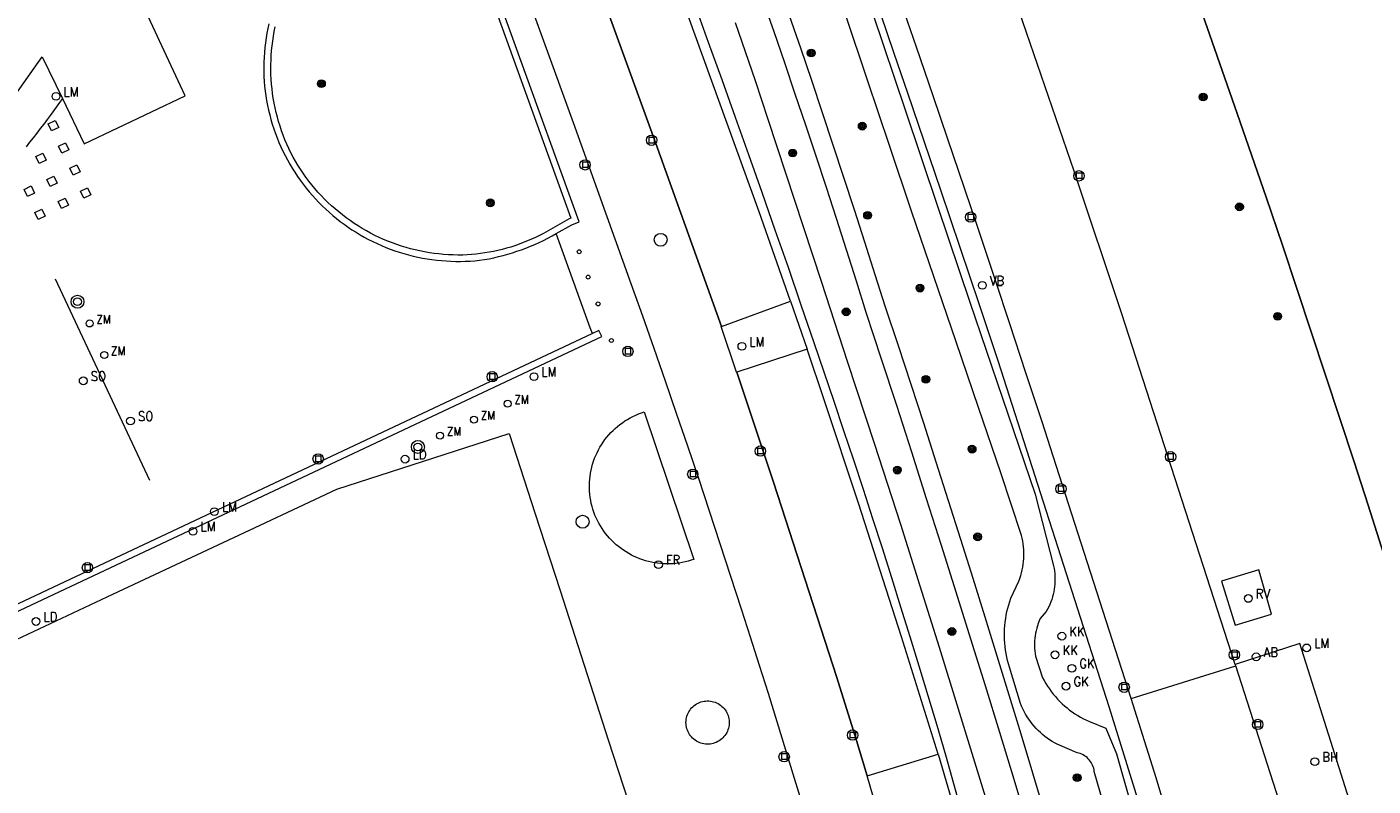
# Model space of a CAD drawing. Header units: metres. Extents: x 138165 to 154469, y 480134 to 494189.
# Tile 606 of 656: x 146965 to 147051, y 486690 to 486738. Entities that reach past the tile are written whole.
import ezdxf

# ---------------------------------------------------------------- set-up
doc = ezdxf.new("R2010")
doc.units = ezdxf.units.M
doc.header["$LTSCALE"] = 0.001
doc.header["$MEASUREMENT"] = 0
for name, color, linetype, lineweight in [('Level 5', 7, 'Continuous', 0), ('TOP-L-terrein schutting raster hek leuning', 7, 'Continuous', 0), ('TOP-L-topo objecten punt', 7, 'Continuous', 0), ('TOP-L-topo objecten vlak', 7, 'Continuous', 0), ('TOP-L-verharding molgoot', 7, 'Continuous', 0), ('TOP-L-water beschoeiing', 7, 'Continuous', 0)]:
    doc.layers.add(name, color=color, linetype=linetype, lineweight=lineweight)
doc.styles.add('Style-STANDARD', font='STANDARD.shx')

# ---------------------------------------------------------------- blocks, each defined once
blk = doc.blocks.new('24')
at = {"layer": 'TOP-L-topo objecten punt', "color": 7, "linetype": 'Continuous', "lineweight": 0}
for radius in [0.025, 0.0182, 0.0115, 0.005]:
    blk.add_circle((0, 0), radius, dxfattribs=at)
blk = doc.blocks.new('304')
at = {"layer": 'TOP-L-topo objecten punt', "color": 7, "linetype": 'Continuous', "lineweight": 0}
blk.add_circle((0, 0), 0.0225, dxfattribs=at)
at = {"layer": 'TOP-L-topo objecten punt', "color": 7, "linetype": 'Continuous', "lineweight": 0, "style": 'Style-STANDARD'}
blk.add_text('ZM', height=0.054, dxfattribs=at).set_placement((0.0435, 0))
blk = doc.blocks.new('306')
at = {"layer": 'TOP-L-topo objecten punt', "color": 7, "linetype": 'Continuous', "lineweight": 0}
blk.add_circle((0, 0), 0.025, dxfattribs=at)
at = {"layer": 'TOP-L-topo objecten punt', "color": 7, "linetype": 'Continuous', "lineweight": 0, "style": 'Style-STANDARD'}
blk.add_text('FR', height=0.06, dxfattribs=at).set_placement((0.0483, 0))
blk = doc.blocks.new('117')
at = {"layer": 'TOP-L-topo objecten punt', "color": 7, "linetype": 'Continuous', "lineweight": 0}
blk.add_circle((0, 0), 0.025, dxfattribs=at)
at = {"layer": 'TOP-L-topo objecten punt', "color": 7, "linetype": 'Continuous', "lineweight": 0, "style": 'Style-STANDARD'}
blk.add_text('BH', height=0.06, dxfattribs=at).set_placement((0.0483, 0))
blk = doc.blocks.new('129')
at = {"layer": 'TOP-L-topo objecten punt', "color": 7, "linetype": 'Continuous', "lineweight": 0}
blk.add_circle((0, 0), 0.025, dxfattribs=at)
at = {"layer": 'TOP-L-topo objecten punt', "color": 7, "linetype": 'Continuous', "lineweight": 0, "style": 'Style-STANDARD'}
blk.add_text('SO', height=0.06, dxfattribs=at).set_placement((0.0483, 0))
blk = doc.blocks.new('39')
at = {"layer": 'TOP-L-topo objecten punt', "color": 7, "linetype": 'Continuous', "lineweight": 0}
for p, q in [((0.0175, 0.0175), (-0.0175, 0.0175)), ((-0.0175, 0.0175), (-0.0175, -0.0175)), ((0.0175, 0.0175), (0.0175, -0.0175)), ((0.0175, -0.0175), (-0.0175, -0.0175))]:
    blk.add_line(p, q, dxfattribs=at)
blk.add_circle((0, 0), 0.0332, dxfattribs=at)
blk = doc.blocks.new('121')
at = {"layer": 'TOP-L-topo objecten punt', "color": 7, "linetype": 'Continuous', "lineweight": 0}
blk.add_circle((0, 0), 0.025, dxfattribs=at)
at = {"layer": 'TOP-L-topo objecten punt', "color": 7, "linetype": 'Continuous', "lineweight": 0, "style": 'Style-STANDARD'}
blk.add_text('LD', height=0.06, dxfattribs=at).set_placement((0.0483, 0))
blk = doc.blocks.new('*U13')
at = {"layer": 'Level 5', "color": 7, "linetype": 'Continuous', "lineweight": 0}
blk.add_circle((0, 0), 0.0415, dxfattribs=at)
blk = doc.blocks.new('150')
at = {"layer": 'Level 5', "color": 7, "linetype": 'Continuous', "lineweight": 0}
blk.add_blockref('*U13', (0, 0), dxfattribs=at)
blk = doc.blocks.new('16')
at = {"layer": 'TOP-L-topo objecten punt', "color": 7, "linetype": 'Continuous', "lineweight": 0}
blk.add_circle((0, 0), 0.025, dxfattribs=at)
at = {"layer": 'TOP-L-topo objecten punt', "color": 7, "linetype": 'Continuous', "lineweight": 0, "style": 'Style-STANDARD'}
blk.add_text('LM', height=0.06, dxfattribs=at).set_placement((0.0483, 0))
blk = doc.blocks.new('10')
at = {"layer": 'TOP-L-topo objecten punt', "linetype": 'Continuous', "lineweight": 0}
blk.add_circle((0, 0), 0.0125, dxfattribs=at)
blk = doc.blocks.new('15')
at = {"layer": 'TOP-L-topo objecten punt', "color": 7, "linetype": 'Continuous', "lineweight": 0}
blk.add_circle((0, 0), 0.025, dxfattribs=at)
at = {"layer": 'TOP-L-topo objecten punt', "color": 7, "linetype": 'Continuous', "lineweight": 0, "style": 'Style-STANDARD'}
blk.add_text('VL', height=0.06, dxfattribs=at).set_placement((0.0483, 0))
blk = doc.blocks.new('81')
at = {"layer": 'TOP-L-topo objecten punt', "color": 7, "linetype": 'Continuous', "lineweight": 0}
blk.add_circle((0, 0), 0.025, dxfattribs=at)
at = {"layer": 'TOP-L-topo objecten punt', "color": 7, "linetype": 'Continuous', "lineweight": 0, "style": 'Style-STANDARD'}
blk.add_text('GK', height=0.06, dxfattribs=at).set_placement((0.0483, 0))
blk = doc.blocks.new('126')
at = {"layer": 'TOP-L-topo objecten punt', "color": 7, "linetype": 'Continuous', "lineweight": 0}
blk.add_circle((0, 0), 0.025, dxfattribs=at)
at = {"layer": 'TOP-L-topo objecten punt', "color": 7, "linetype": 'Continuous', "lineweight": 0, "style": 'Style-STANDARD'}
blk.add_text('RV', height=0.06, dxfattribs=at).set_placement((0.0483, 0))
blk = doc.blocks.new('119')
at = {"layer": 'TOP-L-topo objecten punt', "color": 7, "linetype": 'Continuous', "lineweight": 0}
blk.add_circle((0, 0), 0.025, dxfattribs=at)
at = {"layer": 'TOP-L-topo objecten punt', "color": 7, "linetype": 'Continuous', "lineweight": 0, "style": 'Style-STANDARD'}
blk.add_text('KK', height=0.06, dxfattribs=at).set_placement((0.0483, 0))
blk = doc.blocks.new('11')
at = {"layer": 'TOP-L-topo objecten punt', "color": 7, "linetype": 'Continuous', "lineweight": 0}
blk.add_circle((0, 0), 0.025, dxfattribs=at)
at = {"layer": 'TOP-L-topo objecten punt', "color": 7, "linetype": 'Continuous', "lineweight": 0, "style": 'Style-STANDARD'}
blk.add_text('AB', height=0.06, dxfattribs=at).set_placement((0.0483, 0))
blk = doc.blocks.new('14')
at = {"layer": 'TOP-L-topo objecten punt', "color": 7, "linetype": 'Continuous', "lineweight": 0}
blk.add_circle((0, 0), 0.025, dxfattribs=at)
at = {"layer": 'TOP-L-topo objecten punt', "color": 7, "linetype": 'Continuous', "lineweight": 0, "style": 'Style-STANDARD'}
blk.add_text('VB', height=0.06, dxfattribs=at).set_placement((0.0483, 0))
blk = doc.blocks.new('27')
at = {"layer": 'TOP-L-topo objecten punt', "color": 7, "linetype": 'Continuous', "lineweight": 0}
for radius in [0.0415, 0.025]:
    blk.add_circle((0, 0), radius, dxfattribs=at)

msp = doc.modelspace()

# ---------------------------------------------------------------- linework, layer by layer
at = {"layer": 'TOP-L-terrein schutting raster hek leuning', "flags": 128}
for points in [[(147019.512, 486739.241), (147020.384, 486736.709), (147021.251, 486734.175), (147023.369, 486727.95), (147024.615, 486724.274), (147025.854, 486720.595), (147027.058, 486717.001), (147034.176, 486694.8), (147037.163, 486685.171), (147044.502, 486657.238)], [(146966.561, 486722.244), (146972.608, 486709.326)]]:
    msp.add_lwpolyline(points, dxfattribs=at)
at = {"layer": 'TOP-L-topo objecten vlak', "flags": 128}
for points in [[(147042.282, 486697.514), (147034.999, 486719.989), (147031.958, 486729.152), (147025.352, 486748.33), (147015.922, 486774.389), (147014.731, 486777.56), (147013.588, 486780.587), (147012.439, 486783.611), (147011.284, 486786.632), (147009.993, 486789.987), (147008.825, 486793.004), (147007.65, 486796.018), (147006.47, 486799.031), (147005.152, 486802.375), (147003.959, 486805.382), (147002.76, 486808.386), (147001.555, 486811.389), (147000.344, 486814.389), (146999.127, 486817.386), (146997.768, 486820.714), (146996.538, 486823.706), (146988.742, 486842.182), (146985.248, 486850.205)], [(146998.716, 486725.142), (146999.708, 486725.708), (147000.193, 486725.895), (146992.017, 486748.491), (146991.528, 486748.359), (146990.38, 486748.187)], [(146991.768, 486747.97), (146999.647, 486726.124), (146999.546, 486726.099), (146997.888, 486725.159), (146997.636, 486725.027), (146997.381, 486724.901), (146997.122, 486724.781), (146996.861, 486724.668), (146996.598, 486724.561), (146996.331, 486724.461), (146996.063, 486724.367), (146995.792, 486724.28), (146995.519, 486724.2), (146995.244, 486724.126), (146994.967, 486724.059), (146994.689, 486723.998)], [(146993.996, 486748.24), (146999.794, 486732.261), (147003.503, 486721.945), (147004.241, 486719.868), (147004.973, 486717.789), (147005.697, 486715.708), (147006.415, 486713.624), (147007.126, 486711.538), (147007.831, 486709.449), (147008.528, 486707.359), (147009.219, 486705.266), (147009.903, 486703.17), (147010.58, 486701.073), (147011.16, 486699.269), (147011.734, 486697.464), (147012.304, 486695.656), (147012.867, 486693.847), (147013.426, 486692.037), (147013.979, 486690.224), (147014.527, 486688.411)], [(147013.743, 486720.808), (147011.743, 486726.528), (147005.132, 486744.804)], [(147038.548, 486743.886), (147040.478, 486738.372), (147042.401, 486732.856), (147044.267, 486727.481), (147045.309, 486724.4), (147046.241, 486721.624), (147047.166, 486718.846), (147048.086, 486716.067), (147048.999, 486713.285), (147049.906, 486710.501), (147050.807, 486707.716), (147051.797, 486704.629), (147062.108, 486670.478)], [(147009.31, 486719.185), (147005.099, 486730.929), (147000.653, 486743.175)], [(146967.019, 486733.812), (146968.416, 486730.909), (146974.893, 486733.987), (146971.62, 486741.022)], [(147011.978, 486740.09), (147012.669, 486738.101), (147013.353, 486736.111), (147014.031, 486734.117), (147014.702, 486732.122), (147015.366, 486730.124), (147016.024, 486728.124), (147016.675, 486726.122), (147017.319, 486724.118), (147017.957, 486722.112), (147018.588, 486720.103), (147019.566, 486717.117), (147020.537, 486714.13), (147021.501, 486711.14), (147022.459, 486708.148), (147023.411, 486705.154), (147024.356, 486702.157), (147025.294, 486699.159), (147026.226, 486696.159), (147027.151, 486693.156), (147028.069, 486690.152), (147028.981, 486687.146)], [(147028.125, 486675.904), (147023.718, 486691.691), (147023.154, 486693.592), (147022.583, 486695.491), (147022.007, 486697.388), (147021.424, 486699.283), (147020.835, 486701.177), (147020.24, 486703.068), (147019.639, 486704.958), (147019.032, 486706.845), (147018.419, 486708.731), (147017.799, 486710.615), (147017.174, 486712.496), (147016.542, 486714.376), (147015.905, 486716.254), (147015.261, 486718.129), (147014.436, 486720.545), (147013.606, 486722.96), (147012.769, 486725.372), (147011.926, 486727.782), (147011.077, 486730.19), (147010.221, 486732.595), (147009.359, 486734.999), (147008.492, 486737.4), (147007.618, 486739.799)], [(147034.337, 486686.811), (147033.239, 486690.652), (147033.224, 486690.752), (147033.201, 486690.851), (147033.171, 486690.948), (147033.134, 486691.043), (147033.09, 486691.134), (147033.039, 486691.222), (147032.982, 486691.306), (147032.919, 486691.386), (147032.85, 486691.461), (147032.776, 486691.53), (147032.697, 486691.594), (147032.614, 486691.652), (147032.527, 486691.703), (147032.435, 486691.748), (147032.341, 486691.786), (147032.245, 486691.817), (147032.146, 486691.841), (147030.863, 486692.389), (147030.696, 486692.478), (147030.533, 486692.574), (147030.373, 486692.675), (147030.218, 486692.783), (147030.066, 486692.897), (147029.92, 486693.016), (147029.778, 486693.141), (147029.64, 486693.271), (147029.508, 486693.407), (147029.381, 486693.547), (147029.26, 486693.692), (147029.144, 486693.842), (147029.034, 486693.996), (147028.931, 486694.154), (147028.833, 486694.316), (147028.741, 486694.482), (147028.656, 486694.651), (147028.578, 486694.823), (147028.506, 486694.998), (147027.8, 486697.329), (147027.734, 486697.545), (147027.676, 486697.763), (147027.624, 486697.983), (147027.58, 486698.204), (147027.544, 486698.427), (147027.515, 486698.651), (147027.493, 486698.875), (147027.479, 486699.101), (147027.473, 486699.326), (147027.474, 486699.552), (147027.482, 486699.777), (147027.498, 486700.003), (147027.522, 486700.227), (147027.553, 486700.451), (147027.591, 486700.673), (147027.637, 486700.894), (147027.69, 486701.113), (147027.75, 486701.331), (147027.818, 486701.546), (147027.893, 486701.759), (147028.393, 486702.852), (147028.459, 486703.027), (147028.518, 486703.205), (147028.57, 486703.384), (147028.614, 486703.566), (147028.652, 486703.749), (147028.682, 486703.934), (147028.704, 486704.12), (147028.719, 486704.306), (147028.727, 486704.493), (147028.727, 486704.68), (147028.72, 486704.867), (147028.705, 486705.053), (147028.683, 486705.239), (147028.653, 486705.424), (147028.616, 486705.607), (147028.572, 486705.789), (147027.247, 486709.804), (147025.807, 486713.997), (147024.372, 486718.193), (147022.942, 486722.389), (147021.518, 486726.588), (147020.099, 486730.788), (147018.685, 486734.991), (147017.276, 486739.194)], [(147019.019, 486739.233), (147021.096, 486733.071), (147023.178, 486726.91), (147025.263, 486720.751), (147027.353, 486714.593), (147029.448, 486708.437), (147030.63, 486703.834), (147030.661, 486703.669), (147030.685, 486703.502), (147030.703, 486703.334), (147030.713, 486703.166), (147030.717, 486702.998), (147030.714, 486702.83), (147030.704, 486702.662), (147030.688, 486702.494), (147030.664, 486702.328), (147030.634, 486702.162), (147030.597, 486701.998), (147030.554, 486701.835), (147030.504, 486701.674), (147030.448, 486701.516), (147030.385, 486701.359), (147030.316, 486701.206), (147030.24, 486701.055), (147030.159, 486700.908), (147029.768, 486700.445), (147029.702, 486700.295), (147029.642, 486700.143), (147029.589, 486699.988), (147029.542, 486699.832), (147029.501, 486699.673), (147029.467, 486699.513), (147029.44, 486699.352), (147029.419, 486699.19), (147029.405, 486699.027), (147029.398, 486698.863), (147029.397, 486698.7), (147029.403, 486698.536), (147029.416, 486698.373), (147029.436, 486698.21), (147029.462, 486698.049), (147029.925, 486696.66), (147030.023, 486696.475), (147030.128, 486696.293), (147030.239, 486696.115), (147030.356, 486695.941), (147030.479, 486695.772), (147030.608, 486695.606), (147030.742, 486695.445), (147030.882, 486695.289), (147031.027, 486695.138), (147031.178, 486694.992), (147031.333, 486694.851), (147031.493, 486694.716), (147031.658, 486694.586), (147031.827, 486694.462), (147032, 486694.344), (147032.177, 486694.232), (147032.358, 486694.127), (147032.543, 486694.027), (147032.731, 486693.934), (147032.922, 486693.848), (147033.974, 486693.427), (147034.654, 486691.773), (147038.222, 486679.283)], [(147035.609, 486695.324), (147030.794, 486710.264), (147029.884, 486713.06), (147028.855, 486716.203), (147027.819, 486719.345), (147026.893, 486722.135), (147025.846, 486725.273), (147024.91, 486728.06), (147023.851, 486731.194), (147022.904, 486733.978), (147021.834, 486737.107), (147020.877, 486739.888)], [(146980.267, 486738.606), (146980.2, 486738.303), (146980.14, 486737.997), (146980.089, 486737.691), (146980.045, 486737.383), (146980.009, 486737.075), (146979.981, 486736.765), (146979.96, 486736.455), (146979.947, 486736.144), (146979.943, 486735.834), (146979.946, 486735.523), (146979.956, 486735.212), (146979.975, 486734.902), (146980.001, 486734.592), (146980.036, 486734.284), (146980.078, 486733.976), (146980.127, 486733.669), (146980.185, 486733.363), (146980.25, 486733.059), (146980.323, 486732.757), (146980.403, 486732.457), (146980.491, 486732.159), (146980.586, 486731.863), (146980.689, 486731.57), (146980.799, 486731.279), (146980.917, 486730.991), (146981.041, 486730.707), (146981.173, 486730.425), (146981.312, 486730.147), (146981.457, 486729.873), (146981.61, 486729.602), (146981.769, 486729.335), (146981.936, 486729.072), (146982.108, 486728.814), (146982.287, 486728.56), (146982.473, 486728.31), (146982.664, 486728.066), (146982.862, 486727.826), (146983.062, 486727.593), (146983.267, 486727.366), (146983.478, 486727.143), (146983.695, 486726.926), (146983.917, 486726.714), (146984.143, 486726.507), (146984.375, 486726.306), (146984.612, 486726.111), (146984.853, 486725.922), (146985.099, 486725.739), (146985.35, 486725.562), (146985.605, 486725.391), (146985.864, 486725.227), (146986.126, 486725.069), (146986.393, 486724.917), (146986.663, 486724.772), (146986.937, 486724.634), (146987.214, 486724.502), (146987.494, 486724.377), (146987.778, 486724.259), (146988.064, 486724.149), (146988.352, 486724.045), (146988.643, 486723.948), (146988.937, 486723.859), (146989.232, 486723.777), (146989.53, 486723.702), (146989.829, 486723.634), (146990.13, 486723.574), (146990.432, 486723.521), (146990.735, 486723.476), (146991.04, 486723.438), (146991.345, 486723.408), (146991.651, 486723.385), (146991.957, 486723.369), (146992.264, 486723.362), (146992.57, 486723.361), (146992.877, 486723.369), (146993.183, 486723.383), (146993.489, 486723.406), (146993.795, 486723.436), (146994.099, 486723.473), (146994.402, 486723.53), (146994.704, 486723.594), (146995.004, 486723.664), (146995.303, 486723.74), (146995.6, 486723.823), (146995.895, 486723.913), (146996.188, 486724.008), (146996.479, 486724.11), (146996.768, 486724.218), (146997.054, 486724.332), (146997.338, 486724.452), (146997.62, 486724.578), (146997.898, 486724.71), (146998.174, 486724.848), (146998.446, 486724.992), (146998.716, 486725.142)], [(146994.689, 486723.998), (146994.41, 486723.945), (146994.129, 486723.898), (146993.847, 486723.859), (146993.565, 486723.826), (146993.281, 486723.8), (146992.997, 486723.781), (146992.713, 486723.769), (146992.406, 486723.767), (146992.099, 486723.772), (146991.792, 486723.785), (146991.485, 486723.806), (146991.179, 486723.835), (146990.874, 486723.872), (146990.57, 486723.916), (146990.267, 486723.968), (146989.966, 486724.027), (146989.666, 486724.094), (146989.368, 486724.169), (146989.072, 486724.251), (146988.778, 486724.341), (146988.487, 486724.438), (146988.198, 486724.542), (146987.911, 486724.654), (146987.628, 486724.772), (146987.348, 486724.898), (146987.071, 486725.031), (146986.797, 486725.171), (146986.527, 486725.318), (146986.261, 486725.472), (146985.999, 486725.632), (146985.741, 486725.799), (146985.488, 486725.973), (146985.239, 486726.152), (146984.994, 486726.338), (146984.754, 486726.53), (146984.519, 486726.729), (146984.29, 486726.932), (146984.065, 486727.142), (146983.846, 486727.358), (146983.632, 486727.578), (146983.424, 486727.805), (146983.222, 486728.036), (146983.026, 486728.272), (146982.836, 486728.514), (146982.652, 486728.76), (146982.474, 486729.01), (146982.302, 486729.265), (146982.138, 486729.524), (146981.979, 486729.788), (146981.828, 486730.055), (146981.683, 486730.326), (146981.549, 486730.603), (146981.423, 486730.882), (146981.304, 486731.165), (146981.191, 486731.451), (146981.086, 486731.74), (146980.988, 486732.031), (146980.898, 486732.324), (146980.815, 486732.62), (146980.739, 486732.918), (146980.671, 486733.217), (146980.61, 486733.518), (146980.557, 486733.821), (146980.512, 486734.125), (146980.474, 486734.429), (146980.444, 486734.735), (146980.422, 486735.041), (146980.407, 486735.348), (146980.4, 486735.655), (146980.401, 486735.962), (146980.409, 486736.269), (146980.426, 486736.576), (146980.449, 486736.882), (146980.481, 486737.188), (146980.52, 486737.492), (146980.567, 486737.796), (146980.621, 486738.098), (146980.683, 486738.399)], [(147029.889, 486676.466), (147029.379, 486678.827), (147028.174, 486682.782), (147026.963, 486686.736), (147025.746, 486690.688), (147024.524, 486694.638), (147023.296, 486698.586), (147022.062, 486702.533), (147020.823, 486706.478), (147019.131, 486711.675), (147017.434, 486716.871), (147015.733, 486722.066), (147014.028, 486727.258), (147012.318, 486732.45), (147011.911, 486733.696), (147011.497, 486734.94), (147011.076, 486736.182), (147010.649, 486737.421), (147010.216, 486738.658)], [(147030.04, 486688.04), (147029.294, 486690.542), (147028.541, 486693.042), (147027.783, 486695.54), (147027.017, 486698.037), (147026.246, 486700.531), (147025.468, 486703.023), (147024.683, 486705.514), (147023.893, 486708.002), (147023.096, 486710.488), (147022.292, 486712.973), (147021.482, 486715.455), (147020.666, 486717.935), (147019.843, 486720.413), (147019.187, 486722.5), (147018.524, 486724.584), (147017.854, 486726.666), (147017.177, 486728.745), (147016.493, 486730.823), (147015.802, 486732.898), (147015.103, 486734.97), (147014.398, 486737.041), (147013.685, 486739.108)], [(146963.782, 486733.717), (146965.734, 486736.483), (146967.019, 486733.812)], [(146967.019, 486733.812), (146966.843, 486733.56), (146966.631, 486733.258), (146966.415, 486732.958), (146966.234, 486732.71), (146966.051, 486732.462), (146965.83, 486732.167), (146965.606, 486731.874), (146965.38, 486731.582), (146965.152, 486731.292), (146964.921, 486731.004), (146964.689, 486730.717)], [(146966.332, 486731.726), (146966.116, 486732.177), (146966.566, 486732.393), (146966.783, 486731.943), (146966.332, 486731.726)], [(146967.216, 486730.971), (146967.432, 486730.521), (146966.982, 486730.304), (146966.765, 486730.755), (146967.216, 486730.971)], [(146965.54, 486729.637), (146965.323, 486730.088), (146965.774, 486730.305), (146965.991, 486729.854), (146965.54, 486729.637)], [(146966.688, 486728.381), (146966.238, 486728.165), (146966.021, 486728.615), (146966.471, 486728.832), (146966.688, 486728.381)], [(146967.944, 486729.561), (146968.161, 486729.11), (146967.71, 486728.893), (146967.494, 486729.344), (146967.944, 486729.561)], [(146964.564, 486727.98), (146965.014, 486728.196), (146965.231, 486727.746), (146964.78, 486727.529), (146964.564, 486727.98)], [(146968.843, 486727.622), (146968.393, 486727.405), (146968.176, 486727.855), (146968.626, 486728.072), (146968.843, 486727.622)], [(146967.417, 486726.971), (146966.966, 486726.754), (146966.75, 486727.204), (146967.2, 486727.421), (146967.417, 486726.971)], [(146965.913, 486726.257), (146965.463, 486726.041), (146965.246, 486726.491), (146965.696, 486726.708), (146965.913, 486726.257)], [(147001.045, 486718.743), (147000.88, 486719.088), (146998.716, 486725.142)], [(147009.31, 486719.185), (147013.743, 486720.808)], [(147013.743, 486720.808), (147014.815, 486717.726)], [(146947.049, 486693.351), (146947.235, 486692.977), (147001.632, 486718.547), (147001.453, 486718.925), (147001.045, 486718.743)], [(147001.045, 486718.743), (146948.152, 486693.87)], [(147010.297, 486716.256), (147010.27, 486716.247), (147009.287, 486719.177), (147009.31, 486719.185)], [(147014.815, 486717.726), (147010.297, 486716.256)], [(147023.222, 486691.763), (147020.878, 486699.273), (147018.098, 486707.842), (147015.9, 486714.488), (147014.815, 486717.726)], [(147018.674, 486690.361), (147017.987, 486692.636), (147016.726, 486696.681), (147012.647, 486709.202), (147010.297, 486716.256)], [(147002.085, 486712.23), (147002.217, 486712.375), (147002.355, 486712.514), (147002.498, 486712.648), (147002.647, 486712.776), (147002.8, 486712.898), (147002.958, 486713.014), (147003.121, 486713.124), (147003.287, 486713.227), (147003.458, 486713.323), (147003.632, 486713.413), (147003.81, 486713.496), (147003.99, 486713.572), (147004.174, 486713.641), (147004.36, 486713.702), (147007.547, 486704.249), (147007.36, 486704.187), (147007.171, 486704.132), (147006.98, 486704.085), (147006.787, 486704.045), (147006.593, 486704.012), (147006.397, 486703.988), (147006.201, 486703.97), (147006.005, 486703.961), (147005.808, 486703.959), (147005.611, 486703.965), (147005.414, 486703.979), (147005.219, 486704), (147005.024, 486704.029), (147004.83, 486704.066), (147004.638, 486704.11), (147004.448, 486704.161), (147004.26, 486704.22), (147004.075, 486704.286), (147003.892, 486704.359), (147003.712, 486704.44), (147003.536, 486704.527), (147003.363, 486704.621), (147003.194, 486704.722), (147003.029, 486704.83), (147002.868, 486704.943), (147002.712, 486705.063), (147002.56, 486705.189), (147002.414, 486705.321), (147002.273, 486705.458), (147002.137, 486705.601), (147002.007, 486705.749), (147001.883, 486705.902), (147001.765, 486706.06), (147001.654, 486706.222), (147001.548, 486706.388), (147001.449, 486706.559), (147001.357, 486706.733), (147001.272, 486706.91), (147001.194, 486707.091), (147001.125, 486707.275), (147001.064, 486707.461), (147001.009, 486707.649), (147000.963, 486707.839), (147000.923, 486708.031), (147000.892, 486708.225), (147000.868, 486708.419), (147000.851, 486708.615), (147000.843, 486708.81), (147000.842, 486709.006), (147000.848, 486709.202), (147000.863, 486709.398), (147000.885, 486709.593), (147000.914, 486709.786), (147000.952, 486709.979), (147000.996, 486710.17), (147001.049, 486710.358), (147001.108, 486710.545), (147001.175, 486710.729), (147001.249, 486710.911), (147001.33, 486711.089), (147001.419, 486711.264), (147001.513, 486711.436), (147001.615, 486711.603), (147001.723, 486711.767), (147001.838, 486711.926), (147001.958, 486712.081), (147002.085, 486712.23)], [(146960.064, 486697.237), (146970.264, 486702.017), (146979.713, 486706.446), (146984.634, 486708.752), (146995.691, 486712.329), (146997.364, 486707.158), (146998.934, 486702.306), (147000.504, 486697.454), (147002.074, 486692.601), (147003.644, 486687.749), (147005.214, 486682.897), (147009.387, 486669.999), (147003.557, 486667.267), (146997.853, 486664.593), (146992.148, 486661.92), (146986.444, 486659.246), (146979.413, 486655.951), (146974.558, 486666.31), (146970.796, 486674.337), (146968.227, 486679.82), (146965.553, 486685.524), (146962.88, 486691.229), (146960.064, 486697.237)], [(147042.276, 486700.032), (147044.609, 486700.723), (147043.798, 486703.582), (147041.412, 486702.858), (147042.276, 486700.032)], [(147058.203, 486661.678), (147046.429, 486698.86), (147042.282, 486697.514)], [(147035.609, 486695.324), (147042.314, 486697.416)], [(147042.314, 486697.416), (147042.282, 486697.514)], [(147054.348, 486659.974), (147042.314, 486697.416)], [(147007.902, 486695.066), (147007.999, 486695.101), (147008.098, 486695.129), (147008.198, 486695.149), (147008.3, 486695.162), (147008.403, 486695.167), (147008.506, 486695.165), (147008.608, 486695.155), (147008.709, 486695.138), (147008.809, 486695.113), (147008.906, 486695.081), (147009.001, 486695.042), (147009.093, 486694.996), (147009.181, 486694.943), (147009.265, 486694.884), (147009.344, 486694.819), (147009.419, 486694.748), (147009.487, 486694.672), (147009.55, 486694.59), (147009.607, 486694.505), (147009.658, 486694.415), (147009.701, 486694.322), (147009.738, 486694.226), (147009.767, 486694.128), (147009.789, 486694.028), (147009.804, 486693.926), (147009.811, 486693.823), (147009.81, 486693.721), (147009.802, 486693.618), (147009.786, 486693.517), (147009.763, 486693.417), (147009.732, 486693.319), (147009.694, 486693.223), (147009.65, 486693.131), (147009.598, 486693.042), (147009.54, 486692.957), (147009.476, 486692.877), (147009.406, 486692.801), (147009.331, 486692.731), (147009.251, 486692.667), (147009.166, 486692.609), (147009.078, 486692.557), (147008.985, 486692.512), (147008.89, 486692.474), (147008.792, 486692.443), (147008.692, 486692.42), (147008.591, 486692.404), (147008.488, 486692.395), (147008.386, 486692.394), (147008.283, 486692.401), (147008.181, 486692.415), (147008.081, 486692.437), (147007.983, 486692.466), (147007.888, 486692.502), (147007.795, 486692.545), (147007.706, 486692.595), (147007.62, 486692.651), (147007.539, 486692.713), (147007.463, 486692.781), (147007.392, 486692.855), (147007.327, 486692.933), (147007.268, 486693.016), (147007.215, 486693.103), (147007.168, 486693.194), (147007.128, 486693.288), (147007.096, 486693.385), (147007.07, 486693.484), (147007.052, 486693.584), (147007.041, 486693.686), (147007.038, 486693.788), (147007.042, 486693.89), (147007.054, 486693.991), (147007.073, 486694.092), (147007.1, 486694.19), (147007.133, 486694.287), (147007.174, 486694.38), (147007.222, 486694.471), (147007.276, 486694.557), (147007.336, 486694.64), (147007.402, 486694.718), (147007.474, 486694.79), (147007.55, 486694.858), (147007.632, 486694.919), (147007.718, 486694.975), (147007.809, 486695.023), (147007.902, 486695.066)], [(147045.916, 486657.647), (147038.64, 486685.438), (147037.213, 486690.241), (147035.609, 486695.324)], [(147018.674, 486690.361), (147023.222, 486691.763)], [(147023.222, 486691.763), (147024.352, 486687.89)], [(147019.792, 486686.544), (147019.784, 486686.542), (147018.661, 486690.357), (147018.674, 486690.361)]]:
    msp.add_lwpolyline(points, dxfattribs=at)
at = {"layer": 'TOP-L-verharding molgoot', "flags": 128}
for points in [[(147000.653, 486743.175), (147005.099, 486730.929)], [(147005.099, 486730.929), (147009.31, 486719.185)], [(147010.297, 486716.256), (147012.647, 486709.202)], [(147012.647, 486709.202), (147016.726, 486696.681), (147017.987, 486692.636), (147018.674, 486690.361)]]:
    msp.add_lwpolyline(points, dxfattribs=at)
at = {"layer": 'TOP-L-water beschoeiing', "flags": 128}
msp.add_lwpolyline([(147062.108, 486670.478), (147051.797, 486704.629), (147050.807, 486707.716), (147049.906, 486710.501), (147048.999, 486713.285), (147048.086, 486716.067), (147047.166, 486718.846), (147046.241, 486721.624), (147045.309, 486724.4), (147044.267, 486727.481), (147042.401, 486732.856), (147040.478, 486738.372), (147038.548, 486743.886)], dxfattribs=at)

# ---------------------------------------------------------------- block references
at = {"layer": 'TOP-L-topo objecten punt', "xscale": 10, "yscale": 10, "zscale": 10}
for name, p in [('24', (147015.073, 486736.725)), ('24', (146983.643, 486734.762)), ('16', (146966.612, 486733.944)), ('24', (147040.222, 486733.902)), ('24', (147018.348, 486732.03)), ('39', (147004.83, 486731.127)), ('24', (147013.88, 486730.308)), ('39', (147000.562, 486729.55)), ('39', (147032.257, 486728.847)), ('24', (146994.485, 486727.115)), ('24', (147042.554, 486726.858)), ('24', (147018.691, 486726.311)), ('39', (147025.306, 486726.2)), ('150', (147005.413, 486724.744)), ('10', (147000.184, 486723.978)), ('10', (147000.761, 486722.352)), ('24', (147022.059, 486721.644)), ('15', (147026.057, 486721.823)), ('14', (147026.057, 486721.823)), ('27', (146967.993, 486720.772)), ('10', (147001.397, 486720.632)), ('24', (147017.32, 486720.124)), ('304', (146968.768, 486719.378)), ('24', (147045.006, 486719.832)), ('10', (147002.251, 486718.288)), ('16', (147010.627, 486717.907)), ('304', (146969.704, 486717.355)), ('39', (147003.31, 486717.59)), ('129', (146968.36, 486715.699)), ('39', (146994.604, 486715.963)), ('16', (146997.281, 486715.97)), ('24', (147022.434, 486715.795)), ('304', (146995.592, 486714.233)), ('129', (146971.391, 486713.127)), ('304', (146993.432, 486713.21)), ('304', (146991.256, 486712.182)), ('27', (146989.834, 486711.458)), ('39', (147011.812, 486711.193)), ('24', (147025.397, 486711.318)), ('39', (146983.435, 486710.687)), ('121', (146989.013, 486710.677)), ('39', (147038.135, 486710.834)), ('39', (147007.474, 486709.711)), ('24', (147020.603, 486709.971)), ('39', (147031.098, 486708.774)), ('16', (146976.776, 486707.309)), ('16', (146975.401, 486706.048)), ('150', (147000.402, 486706.66)), ('24', (147025.75, 486705.693)), ('39', (146968.63, 486703.715)), ('306', (147005.271, 486703.908)), ('126', (147043.12, 486701.742)), ('121', (146965.326, 486700.266)), ('24', (147024.099, 486699.623)), ('119', (147031.158, 486699.325)), ('119', (147030.72, 486698.126)), ('11', (147043.627, 486697.998)), ('16', (147046.871, 486698.569)), ('81', (147031.802, 486697.263)), ('39', (147042.23, 486698.122)), ('81', (147031.424, 486696.114)), ('39', (147035.156, 486696.045)), ('39', (147043.724, 486693.658)), ('39', (147017.73, 486692.977)), ('39', (147013.338, 486691.59)), ('117', (147047.393, 486691.275)), ('24', (147032.139, 486690.25))]:
    msp.add_blockref(name, p, dxfattribs=at)

doc.saveas('drawing.dxf')
